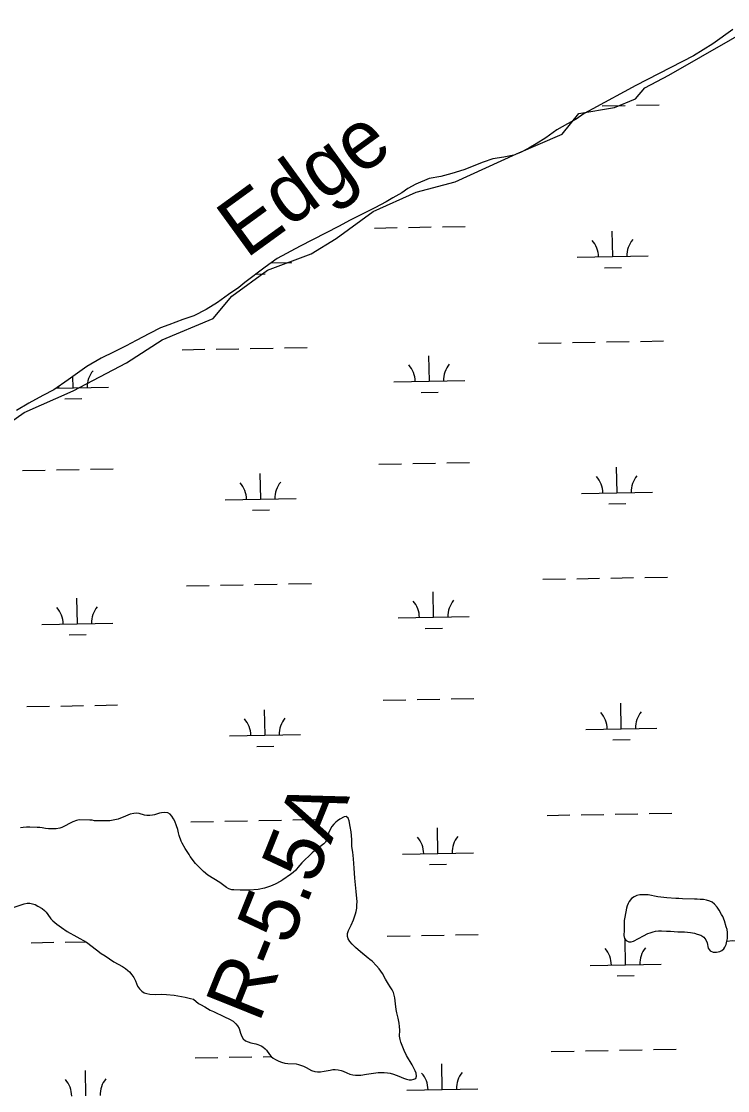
# Model space of a CAD drawing. Extents: x 3957609 to 3995875, y 234277 to 260273.
# Drawn here: x 3974455 to 3975449, y 245780 to 247286 of the extents above; entities that cross this region are included whole.
import ezdxf

# ---------------------------------------------------------------- set-up
doc = ezdxf.new("R2010")
doc.units = 0
for name, color, linetype in [('V-RIVR-EDGE', 7, 'Continuous'), ('V-RIVR-IDEN', 7, 'Continuous'), ('V-RIVR-RANG-IDEN', 7, 'Continuous'), ('V-TOPO-SHOR', 7, 'Continuous'), ('V-WETL-SWMP', 7, 'Continuous')]:
    doc.layers.add(name, color=color, linetype=linetype)

msp = doc.modelspace()

# ---------------------------------------------------------------- linework, layer by layer
at = {"layer": 'V-RIVR-EDGE'}
msp.add_lwpolyline([(3974401.927, 246695.506), (3974458.739, 246735.274), (3974527.86, 246765.574), (3974602.663, 246805.342), (3974652.846, 246837.536), (3974724.808, 246867.836), (3974751.32, 246899.082), (3974801.504, 246936.01), (3974863.05, 246958.735), (3974898.084, 246980.512), (3974950.162, 247018.387), (3975010.761, 247045.846), (3975065.68, 247060.049), (3975151.844, 247099.817), (3975216.231, 247127.277), (3975239.903, 247156.629), (3975290.087, 247165.151), (3975319.439, 247177.46), (3975332.696, 247192.61), (3975366.783, 247210.601), (3975498.397, 247286.35)], dxfattribs=at)
at = {"layer": 'V-TOPO-SHOR'}
for points in [[(3974917.453, 245989.936), (3974915.18, 245993.772), (3974914.22, 245997.044), (3974914.201, 246001.159), (3974915.584, 246005.486), (3974919.264, 246013.039), (3974922.475, 246020.445), (3974925.312, 246028.709), (3974926.293, 246032.03), (3974927.059, 246036.753), (3974927.364, 246041.717), (3974927.421, 246045.674), (3974926.16, 246060.287), (3974924.183, 246079.331), (3974923.454, 246093.235), (3974922.408, 246106.6), (3974921.533, 246115.851), (3974920.327, 246123.629), (3974919.925, 246133.492), (3974919.075, 246144.371), (3974917.558, 246152.156), (3974916.356, 246160.168), (3974915.006, 246163.524), (3974912.323, 246165.894), (3974909.212, 246165.394), (3974903.111, 246162.146), (3974900.054, 246160.016), (3974897.461, 246157.958), (3974894.706, 246155.281), (3974892.093, 246151.826), (3974890.107, 246148.519), (3974887.305, 246142.737), (3974886.944, 246139.249), (3974884.524, 246132.919), (3974882.613, 246129.534), (3974880.485, 246127.391), (3974867.46, 246117.723), (3974864.312, 246114.819), (3974849.749, 246100.671), (3974844.297, 246094.075), (3974841.061, 246090.472), (3974837.444, 246087.187), (3974833.676, 246084.216), (3974823.164, 246076.607), (3974820.03, 246074.713), (3974812.131, 246070.48), (3974805.805, 246067.854), (3974797.072, 246065.11), (3974788.198, 246063.375), (3974775.683, 246062.083), (3974762.641, 246062.04), (3974754.037, 246062.785), (3974751.013, 246062.906), (3974747.072, 246064.129), (3974743.842, 246066.193), (3974734.239, 246073.087), (3974717.542, 246083.185), (3974711.023, 246088.559), (3974699.935, 246100.053), (3974692.544, 246109.551), (3974691.033, 246112.367), (3974688.305, 246116.832), (3974685.259, 246120.989), (3974681.251, 246128.266), (3974679.822, 246131.391), (3974676.986, 246139.116), (3974676.033, 246143.089), (3974675.169, 246147.681), (3974673.305, 246152.985), (3974670.764, 246159.699), (3974669.025, 246162.906), (3974666.825, 246166.508), (3974664.231, 246169.418), (3974661.148, 246171.016), (3974656.964, 246171.542), (3974652.147, 246171.225), (3974649.032, 246170.569), (3974642.405, 246168.493), (3974639.37, 246167.915), (3974635.561, 246167.428), (3974631.446, 246167.487), (3974628.272, 246167.999), (3974620.62, 246170.285), (3974616.594, 246170.965), (3974612.863, 246170.475), (3974608.029, 246169.148), (3974601.314, 246166.295), (3974591.166, 246162.406), (3974579.413, 246160.094), (3974575.995, 246159.834), (3974561.171, 246160.049), (3974557.913, 246160.174), (3974554.351, 246160.692), (3974551.249, 246160.891), (3974535.962, 246161.267), (3974532.46, 246160.62), (3974527.309, 246158.677), (3974511.745, 246150.444), (3974508.781, 246149.477), (3974503.567, 246148.621), (3974500.231, 246148.592)], [(3974500.231, 246148.592), (3974492.938, 246148.852), (3974488.596, 246149.227), (3974484.029, 246150.069), (3974480.773, 246150.35), (3974477.05, 246150.405), (3974466.734, 246150.941), (3974461.843, 246150.935), (3974457.024, 246150.54), (3974453.446, 246150.048)], [(3975448.309, 245990.382), (3975449.149, 245994.257), (3975449.352, 245997.444), (3975449.27, 246002.498), (3975448.553, 246006.709), (3975447.599, 246010.61), (3975445, 246018.968), (3975442.759, 246025.379), (3975440.851, 246027.893), (3975437.289, 246034.244), (3975434.705, 246038.404), (3975431.106, 246042.344), (3975427.571, 246045.117), (3975424.561, 246046.717), (3975419.607, 246048.267), (3975415.416, 246048.871), (3975410.679, 246049.33), (3975406.561, 246049.467), (3975402.981, 246049.363), (3975386.036, 246049.92), (3975380.832, 246050.307), (3975376.634, 246050.368), (3975363.737, 246051.255), (3975351.163, 246052.76), (3975337.437, 246055.447), (3975333.396, 246055.738), (3975329.122, 246055.802), (3975325.851, 246055.537), (3975321.485, 246054.747), (3975317.569, 246052.936), (3975313.879, 246050.346), (3975310.866, 246046.502), (3975309.269, 246043.491), (3975307.974, 246040.167), (3975306.993, 246036.837), (3975304.476, 246024.199), (3975303.94, 246019.306), (3975303.714, 246014.489), (3975303.59, 246005.859), (3975303.09, 245998.322), (3975303.964, 245994.19), (3975306.721, 245991.193), (3975310.274, 245989.666), (3975313.461, 245989.463), (3975316.897, 245990.501), (3975330.846, 245997.999), (3975337.191, 246001.093), (3975340.32, 246002.369), (3975344.615, 246003.553), (3975347.97, 246004.28), (3975352.021, 246004.843), (3975356.379, 246005.013), (3975363.371, 246004.524), (3975369.123, 246004.44), (3975379.378, 246003.748), (3975383.345, 246003.766), (3975388.551, 246003.459), (3975396.935, 246002.56), (3975402.596, 246001.466), (3975406.549, 246000.475), (3975411.576, 245998.691), (3975415.892, 245995.908), (3975418.796, 245992.443), (3975420.444, 245988.22), (3975422.12, 245980.343), (3975425.022, 245976.722), (3975428.964, 245975.033), (3975433.783, 245974.883), (3975438.307, 245975.907), (3975441.205, 245977.265), (3975443.88, 245979.403), (3975445.704, 245981.942), (3975447.316, 245985.807), (3975448.309, 245990.382)], [(3974443.198, 246037.65), (3974458.413, 246043.018), (3974463.006, 246044.038), (3974466.812, 246044.136), (3974470.6, 246043.151), (3974473.92, 246041.861), (3974477.772, 246039.942), (3974484.084, 246036.358), (3974487.228, 246033.673), (3974489.6, 246031.232), (3974492.194, 246028.168), (3974496.374, 246022.053)], [(3974496.374, 246022.053), (3974498.816, 246019.144), (3974504.413, 246014.407), (3974511.093, 246009.421), (3974519.238, 246003.791), (3974546.655, 245988.799), (3974560.391, 245978.045), (3974567.303, 245972.976), (3974572.535, 245969.796), (3974584.987, 245961.465), (3974596.997, 245954.616), (3974601.15, 245951.995), (3974604.681, 245949.148), (3974607.055, 245947.018), (3974610.258, 245943.092), (3974612.916, 245939.094), (3974615.259, 245934.636), (3974618.177, 245927.22), (3974621.069, 245923.218), (3974624.36, 245920.066), (3974627.819, 245917.764), (3974631.604, 245916.468), (3974635.552, 245915.79), (3974643.619, 245915.362), (3974652.549, 245915.542), (3974659.066, 245915.448), (3974669.684, 245914.363), (3974685.167, 245911.575), (3974693.058, 245909.755), (3974696.921, 245908.534)], [(3974696.921, 245908.534), (3974704.134, 245902.763), (3974707.056, 245900.936), (3974712.909, 245897.823), (3974716.758, 245895.517), (3974720.764, 245893.362), (3974725.312, 245891.355), (3974740.648, 245883.682), (3974747.971, 245880.317), (3974752.899, 245877.449), (3974756.964, 245874.132), (3974759.327, 245871.148), (3974761.369, 245867.47), (3974762.559, 245863.881), (3974763.29, 245860.844), (3974765.004, 245855.851), (3974767.286, 245852.636), (3974770.432, 245850.107), (3974773.899, 245848.347), (3974777.763, 245847.282), (3974784.958, 245845.703), (3974787.897, 245844.884), (3974792.216, 245843.037), (3974794.911, 245841.601), (3974797.977, 245838.916), (3974799.964, 245836.637), (3974804.299, 245830.52), (3974806.433, 245827.929), (3974809.27, 245825.404), (3974812.735, 245823.491), (3974817.13, 245821.486), (3974820.991, 245820.11), (3974825.625, 245818.645), (3974830.196, 245817.957), (3974841.52, 245817.406), (3974844.848, 245816.736), (3974852.108, 245814.226), (3974855.807, 245812.387), (3974863.505, 245808.084), (3974867.91, 245806.777), (3974871.629, 245806.257), (3974876.211, 245806.347), (3974881.034, 245807.051), (3974889.519, 245808.79), (3974893.33, 245809.358), (3974896.668, 245809.464), (3974901.01, 245809.167), (3974905.188, 245808.176), (3974908.047, 245807.203), (3974912.901, 245804.805), (3974917.451, 245802.798), (3974921.318, 245801.886), (3974925.504, 245801.516), (3974932.65, 245801.8), (3974940.899, 245803.234), (3974957.383, 245805.323), (3974962.198, 245805.485), (3974965.688, 245805.28), (3974970.263, 245804.901), (3974973.903, 245804.305), (3974978.699, 245803.228), (3974986.186, 245800.402), (3974992.816, 245797.201), (3974997.219, 245795.74), (3975001.01, 245794.909), (3975004.19, 245794.862), (3975007.309, 245795.749), (3975010.123, 245797.104), (3975011.412, 245800.346), (3975010.693, 245804.238), (3975009.347, 245807.906), (3975005.2, 245816.27), (3974997.242, 245829.348), (3974993.772, 245836.385), (3974988.974, 245847.942), (3974988.017, 245851.682), (3974987.464, 245856.347), (3974987.516, 245865.116), (3974987.276, 245870.009), (3974986.723, 245874.752), (3974985.429, 245881.834), (3974983.444, 245889.547), (3974982.656, 245893.905), (3974981.685, 245901.915), (3974980.878, 245910.541), (3974978.889, 245917.867), (3974976.85, 245921.776), (3974974.122, 245926.241), (3974971.689, 245929.77), (3974967.597, 245936.659), (3974963.136, 245944.874), (3974958.499, 245951.616), (3974954.987, 245955.626), (3974948.638, 245962.083), (3974945.257, 245964.461), (3974943.117, 245966.664), (3974935.062, 245973.224), (3974928.924, 245978.125), (3974925.093, 245981.519), (3974920.505, 245986.243), (3974917.453, 245989.936)], [(3975448.309, 245990.382), (3975456.403, 245991.351), (3975465.715, 245991.06), (3975477.645, 245989.178), (3975501.475, 245983.71), (3975512.123, 245979.206), (3975518.109, 245976.411), (3975523.932, 245974.617)]]:
    msp.add_lwpolyline(points, dxfattribs=at)
at = {"layer": 'V-WETL-SWMP'}
for p, q in [((3975272.89, 247167.245), (3975304.885, 247167.827)), ((3975320.882, 247168.118), (3975352.877, 247168.7)), ((3974951.965, 246995.209), (3974983.96, 246995.79)), ((3974999.957, 246996.081), (3975031.952, 246996.663)), ((3975047.949, 246996.954), (3975079.944, 246997.536)), ((3975287.598, 246954.874), (3975286.943, 246990.868)), ((3975237.606, 246953.965), (3975337.589, 246955.783)), ((3974806.437, 246946.125), (3974835.764, 246946.658)), ((3975275.88, 246939.227), (3975299.876, 246939.663)), ((3974785.398, 246930.309), (3974798.051, 246930.539)), ((3975182.954, 246832.88), (3975214.949, 246833.462)), ((3975230.946, 246833.753), (3975262.941, 246834.335)), ((3975278.938, 246834.625), (3975310.933, 246835.207)), ((3975326.93, 246835.498), (3975358.925, 246836.08)), ((3974681.129, 246823.755), (3974713.124, 246824.337)), ((3974729.121, 246824.628), (3974761.116, 246825.21)), ((3974777.113, 246825.501), (3974809.108, 246826.082)), ((3974825.105, 246826.373), (3974857.1, 246826.955)), ((3975029.31, 246779.336), (3975028.656, 246815.33)), ((3974527.485, 246770.211), (3974527.198, 246786.019)), ((3974503.813, 246769.781), (3974577.477, 246771.12)), ((3974979.319, 246778.427), (3975079.302, 246780.245)), ((3974515.768, 246754.565), (3974539.764, 246755.001)), ((3975017.593, 246763.689), (3975041.589, 246764.126)), ((3974958.013, 246662.589), (3974990.008, 246663.17)), ((3975006.005, 246663.461), (3975038, 246664.043)), ((3975053.997, 246664.334), (3975085.992, 246664.916)), ((3974456.188, 246653.464), (3974488.183, 246654.046)), ((3974504.18, 246654.336), (3974536.175, 246654.918)), ((3974552.172, 246655.209), (3974584.167, 246655.791)), ((3974791.821, 246613.129), (3974791.166, 246649.123)), ((3975293.646, 246622.254), (3975292.991, 246658.248)), ((3975243.654, 246621.345), (3975343.637, 246623.163)), ((3974741.829, 246612.22), (3974841.812, 246614.038)), ((3975281.928, 246606.607), (3975305.924, 246607.043)), ((3974780.103, 246597.482), (3974804.099, 246597.919)), ((3975189.002, 246500.26), (3975220.997, 246500.842)), ((3975236.994, 246501.133), (3975268.989, 246501.715)), ((3975284.986, 246502.005), (3975316.981, 246502.587)), ((3975332.978, 246502.878), (3975364.973, 246503.46)), ((3974687.177, 246491.135), (3974719.172, 246491.717)), ((3974735.169, 246492.008), (3974767.164, 246492.59)), ((3974783.161, 246492.881), (3974815.156, 246493.462)), ((3974831.153, 246493.753), (3974863.148, 246494.335)), ((3975035.358, 246446.716), (3975034.704, 246482.71)), ((3974533.533, 246437.591), (3974532.879, 246473.585)), ((3974483.542, 246436.682), (3974583.525, 246438.5)), ((3974985.367, 246445.807), (3975085.35, 246447.625)), ((3974521.816, 246421.945), (3974545.812, 246422.381)), ((3975023.641, 246431.069), (3975047.637, 246431.506)), ((3975012.053, 246330.841), (3975044.048, 246331.423)), ((3975060.045, 246331.714), (3975092.04, 246332.296)), ((3974462.236, 246320.844), (3974494.231, 246321.426)), ((3974510.228, 246321.716), (3974542.223, 246322.298)), ((3974558.22, 246322.589), (3974590.215, 246323.171)), ((3974797.869, 246280.509), (3974797.214, 246316.503)), ((3974964.061, 246329.969), (3974996.056, 246330.55)), ((3975299.694, 246289.634), (3975299.039, 246325.628)), ((3975249.702, 246288.725), (3975349.685, 246290.543)), ((3974747.877, 246279.6), (3974847.86, 246281.418)), ((3975287.976, 246273.987), (3975311.972, 246274.423)), ((3974786.151, 246264.862), (3974810.147, 246265.299)), ((3975195.05, 246167.64), (3975227.045, 246168.222)), ((3975243.042, 246168.513), (3975275.037, 246169.095)), ((3975291.034, 246169.385), (3975323.029, 246169.967)), ((3975339.027, 246170.258), (3975371.021, 246170.84)), ((3974693.225, 246158.515), (3974725.22, 246159.097)), ((3974741.217, 246159.388), (3974773.212, 246159.97)), ((3974789.209, 246160.261), (3974821.204, 246160.842)), ((3974837.201, 246161.133), (3974869.196, 246161.715)), ((3975041.406, 246114.096), (3975040.752, 246150.09)), ((3974991.415, 246113.187), (3975091.398, 246115.005)), ((3975029.689, 246098.449), (3975053.685, 246098.886)), ((3974468.284, 245988.224), (3974500.279, 245988.806)), ((3974516.276, 245989.096), (3974545.152, 245989.621)), ((3974970.109, 245997.349), (3975002.104, 245997.93)), ((3975018.101, 245998.221), (3975050.096, 245998.803)), ((3975066.093, 245999.094), (3975098.088, 245999.676)), ((3975305.742, 245957.014), (3975305.088, 245992.967)), ((3975255.75, 245956.105), (3975355.734, 245957.923)), ((3975294.024, 245941.367), (3975318.02, 245941.803)), ((3975201.098, 245835.02), (3975233.093, 245835.602)), ((3975249.09, 245835.893), (3975281.085, 245836.475)), ((3975297.083, 245836.765), (3975329.077, 245837.347)), ((3975345.075, 245837.638), (3975377.069, 245838.22)), ((3974699.273, 245825.895), (3974731.268, 245826.477)), ((3974747.265, 245826.768), (3974779.26, 245827.35)), ((3974795.257, 245827.641), (3974806.527, 245827.846)), ((3974545.629, 245772.351), (3974544.975, 245808.345)), ((3975047.454, 245781.476), (3975046.8, 245817.47)), ((3974997.463, 245780.567), (3975097.446, 245782.385))]:
    msp.add_line(p, q, dxfattribs=at)
for points in [[(3975456.725, 247274.982), (3975428.526, 247254.619), (3975401.308, 247237.807), (3975320.244, 247195.889), (3975259.778, 247163.283), (3975247.586, 247156.329), (3975236.004, 247148.746), (3975223.966, 247141.79), (3975208.964, 247133.482), (3975193.146, 247122.395), (3975179.996, 247113.595), (3975169.212, 247107.551), (3975157.498, 247101.52), (3975148.302, 247098.088), (3975134.151, 247095.038), (3975118.922, 247092.469), (3975105.058, 247087.865), (3975078.088, 247077.405), (3975060.956, 247071.918), (3975045.397, 247067.959), (3975028.918, 247064.788), (3975010.513, 247056.994), (3974999.107, 247050.804), (3974990.495, 247044.883), (3974977.99, 247037.779), (3974968.607, 247032.179), (3974952.518, 247023.732), (3974917.852, 247006.408), (3974901.29, 246997.502), (3974847.246, 246969.454), (3974814.909, 246952.406), (3974798.298, 246940.091), (3974769.614, 246918.339), (3974760.988, 246911.489), (3974746.273, 246901.626), (3974731.068, 246890.066), (3974715.113, 246880.221), (3974697.626, 246871.639), (3974682.049, 246866.439), (3974662.253, 246858.976), (3974650.559, 246854.34), (3974635.256, 246846.656), (3974616.506, 246836.542), (3974602.292, 246829.153), (3974585.585, 246820.869), (3974567.009, 246811.993), (3974546.995, 246800.192), (3974520.678, 246781.352), (3974500.322, 246767.386), (3974485.01, 246759.082), (3974465.014, 246748.521), (3974447.81, 246738.075)], [(3974919.263, 246013.039), (3974922.475, 246020.444), (3974925.312, 246028.708), (3974926.292, 246032.031), (3974927.059, 246036.754), (3974927.364, 246041.718), (3974927.421, 246045.675), (3974926.159, 246060.286), (3974924.184, 246079.331), (3974923.455, 246093.235), (3974922.407, 246106.601), (3974921.533, 246115.85), (3974920.326, 246123.63), (3974919.926, 246133.493), (3974919.075, 246144.372), (3974917.558, 246152.156), (3974916.355, 246160.168), (3974915.006, 246163.525), (3974912.324, 246165.893), (3974909.212, 246165.394), (3974903.111, 246162.145), (3974900.053, 246160.017), (3974897.461, 246157.958), (3974894.706, 246155.282), (3974892.094, 246151.827), (3974890.106, 246148.518), (3974887.305, 246142.738), (3974886.944, 246139.25), (3974884.524, 246132.92), (3974882.612, 246129.533), (3974880.485, 246127.391), (3974867.46, 246117.722), (3974864.313, 246114.818), (3974849.748, 246100.671), (3974844.296, 246094.075), (3974841.062, 246090.473), (3974837.444, 246087.188), (3974833.675, 246084.216), (3974823.163, 246076.607), (3974820.031, 246074.712), (3974812.13, 246070.48), (3974805.805, 246067.855), (3974797.072, 246065.11), (3974788.198, 246063.376), (3974775.683, 246062.083), (3974762.642, 246062.04), (3974754.038, 246062.786), (3974751.012, 246062.907), (3974747.072, 246064.129), (3974743.842, 246066.194), (3974734.239, 246073.086), (3974717.543, 246083.186), (3974711.023, 246088.559), (3974699.936, 246100.052), (3974692.545, 246109.551), (3974691.033, 246112.367), (3974688.304, 246116.831), (3974685.259, 246120.989), (3974681.251, 246128.266), (3974679.822, 246131.392), (3974676.985, 246139.117), (3974676.033, 246143.089), (3974675.169, 246147.681), (3974673.305, 246152.986), (3974670.764, 246159.699), (3974669.025, 246162.906), (3974666.826, 246166.509), (3974664.23, 246169.418), (3974661.148, 246171.015), (3974656.964, 246171.542), (3974652.147, 246171.224), (3974649.033, 246170.57), (3974642.405, 246168.493), (3974639.37, 246167.916), (3974635.56, 246167.428), (3974631.447, 246167.488), (3974628.272, 246168), (3974620.621, 246170.284), (3974616.594, 246170.964), (3974612.862, 246170.475), (3974608.03, 246169.148), (3974601.313, 246166.296), (3974591.167, 246162.407), (3974579.413, 246160.094), (3974575.994, 246159.833), (3974561.172, 246160.048), (3974557.913, 246160.173), (3974554.351, 246160.691), (3974551.249, 246160.891), (3974535.963, 246161.268), (3974532.461, 246160.621), (3974527.31, 246158.677), (3974511.744, 246150.443), (3974508.781, 246149.477), (3974503.568, 246148.621), (3974500.23, 246148.592), (3974492.938, 246148.853), (3974488.597, 246149.227), (3974484.029, 246150.069), (3974480.773, 246150.349), (3974477.049, 246150.404)], [(3974477.049, 246150.404), (3974466.733, 246150.941), (3974461.843, 246150.935), (3974457.025, 246150.539), (3974453.447, 246150.048)], [(3974443.199, 246037.65), (3974458.413, 246043.018), (3974463.007, 246044.038), (3974466.812, 246044.137), (3974470.601, 246043.151), (3974473.92, 246041.861), (3974477.773, 246039.942), (3974484.085, 246036.358), (3974487.229, 246033.673), (3974489.599, 246031.232), (3974492.194, 246028.168), (3974496.374, 246022.053), (3974498.816, 246019.145), (3974504.413, 246014.407), (3974511.093, 246009.42), (3974519.239, 246003.791), (3974546.654, 245988.8), (3974560.391, 245978.045)], [(3974716.758, 245895.516), (3974720.763, 245893.362), (3974725.313, 245891.356), (3974740.647, 245883.682), (3974747.972, 245880.316), (3974752.898, 245877.45), (3974756.964, 245874.131), (3974759.327, 245871.147), (3974761.369, 245867.469), (3974762.559, 245863.881), (3974763.291, 245860.844), (3974765.004, 245855.851), (3974767.285, 245852.636), (3974770.431, 245850.106), (3974773.898, 245848.348), (3974777.764, 245847.283), (3974784.959, 245845.704), (3974787.897, 245844.885), (3974792.217, 245843.037), (3974794.912, 245841.601), (3974797.978, 245838.917), (3974799.963, 245836.637), (3974804.299, 245830.52), (3974806.434, 245827.928), (3974809.269, 245825.403), (3974812.735, 245823.49), (3974817.13, 245821.485), (3974820.991, 245820.11), (3974825.626, 245818.645), (3974830.196, 245817.958), (3974841.52, 245817.406), (3974844.848, 245816.736), (3974852.108, 245814.225), (3974855.807, 245812.386), (3974863.506, 245808.083), (3974867.911, 245806.777), (3974871.629, 245806.257), (3974876.21, 245806.346), (3974881.033, 245807.052), (3974889.518, 245808.791), (3974893.33, 245809.357), (3974896.669, 245809.464), (3974901.011, 245809.168), (3974905.188, 245808.176), (3974908.046, 245807.203), (3974912.901, 245804.804), (3974917.452, 245802.797), (3974921.319, 245801.887), (3974925.505, 245801.516), (3974932.65, 245801.8), (3974940.899, 245803.233), (3974957.384, 245805.322), (3974962.199, 245805.485), (3974965.689, 245805.279), (3974970.263, 245804.902), (3974973.902, 245804.306), (3974978.699, 245803.227), (3974986.187, 245800.402), (3974992.815, 245797.201), (3974997.218, 245795.74), (3975001.01, 245794.908), (3975004.191, 245794.862), (3975007.309, 245795.748), (3975010.123, 245797.105), (3975011.412, 245800.346), (3975010.692, 245804.237), (3975009.348, 245807.905), (3975005.201, 245816.27), (3974997.241, 245829.348), (3974993.772, 245836.384), (3974988.973, 245847.941), (3974988.018, 245851.681), (3974987.465, 245856.346), (3974987.515, 245865.116), (3974987.275, 245870.01), (3974986.723, 245874.752), (3974985.429, 245881.834), (3974983.445, 245889.547), (3974982.655, 245893.906), (3974981.684, 245901.914), (3974980.878, 245910.542), (3974978.889, 245917.867), (3974976.85, 245921.777), (3974974.121, 245926.241), (3974971.688, 245929.769), (3974967.597, 245936.659), (3974963.137, 245944.874), (3974958.5, 245951.616), (3974954.988, 245955.626), (3974948.639, 245962.083), (3974945.258, 245964.46), (3974943.117, 245966.665), (3974928.924, 245978.126), (3974925.092, 245981.519), (3974920.504, 245986.243), (3974917.453, 245989.935), (3974915.18, 245993.771), (3974914.219, 245997.045), (3974914.201, 246001.159), (3974915.583, 246005.486), (3974919.263, 246013.039)], [(3974560.391, 245978.045), (3974567.303, 245972.977), (3974572.535, 245969.796), (3974584.988, 245961.465), (3974596.997, 245954.616), (3974601.15, 245951.994), (3974604.68, 245949.148), (3974607.055, 245947.018), (3974610.258, 245943.091), (3974612.916, 245939.094), (3974615.258, 245934.635), (3974618.177, 245927.219), (3974621.069, 245923.219), (3974624.36, 245920.066), (3974627.82, 245917.765), (3974631.604, 245916.468), (3974635.553, 245915.79), (3974643.619, 245915.362), (3974652.548, 245915.543), (3974659.066, 245915.448), (3974669.684, 245914.363), (3974685.167, 245911.576), (3974693.058, 245909.754), (3974696.921, 245908.534), (3974704.134, 245902.763), (3974707.056, 245900.935), (3974712.91, 245897.823), (3974716.758, 245895.516)]]:
    msp.add_lwpolyline(points, dxfattribs=at)
msp.add_lwpolyline([(3975448.309, 245990.382), (3975449.15, 245994.258), (3975449.352, 245997.443), (3975449.27, 246002.499), (3975448.553, 246006.708), (3975447.599, 246010.611), (3975444.999, 246018.969), (3975442.759, 246025.378), (3975440.851, 246027.894), (3975437.289, 246034.245), (3975434.705, 246038.404), (3975431.107, 246042.345), (3975427.571, 246045.118), (3975424.561, 246046.717), (3975419.607, 246048.266), (3975415.416, 246048.871), (3975410.679, 246049.329), (3975406.56, 246049.467), (3975402.981, 246049.363), (3975386.036, 246049.92), (3975380.832, 246050.307), (3975376.634, 246050.368), (3975363.738, 246051.255), (3975351.162, 246052.76), (3975337.436, 246055.447), (3975333.397, 246055.739), (3975329.121, 246055.801), (3975325.851, 246055.538), (3975321.485, 246054.746), (3975317.57, 246052.936), (3975313.878, 246050.346), (3975310.867, 246046.502), (3975309.268, 246043.492), (3975307.975, 246040.167), (3975306.994, 246036.837), (3975304.477, 246024.198), (3975303.94, 246019.307), (3975303.714, 246014.489), (3975303.589, 246005.859), (3975303.09, 245998.323), (3975303.964, 245994.189), (3975306.72, 245991.194), (3975310.274, 245989.665), (3975313.46, 245989.463), (3975316.897, 245990.502), (3975330.847, 245997.998), (3975337.191, 246001.094), (3975340.32, 246002.37), (3975344.615, 246003.552), (3975347.969, 246004.281), (3975352.021, 246004.844), (3975356.378, 246005.014), (3975363.37, 246004.524), (3975369.123, 246004.44), (3975379.378, 246003.747), (3975383.344, 246003.767), (3975388.55, 246003.458), (3975396.935, 246002.559), (3975402.596, 246001.466), (3975406.548, 246000.475), (3975411.577, 245998.691), (3975415.891, 245995.907), (3975418.796, 245992.443), (3975420.445, 245988.22), (3975422.119, 245980.342), (3975425.022, 245976.722), (3975428.963, 245975.032), (3975433.783, 245974.884), (3975438.308, 245975.907), (3975441.205, 245977.265), (3975443.88, 245979.403), (3975445.705, 245981.943), (3975447.317, 245985.808)], close=True, dxfattribs=at)
for centre, start, end in [((3975232.355, 246954.344), 0.269879, 41.813537), ((3975342.823, 246956.353), 140.269876, 181.813534), ((3974974.068, 246778.806), 0.269879, 41.813537), ((3975084.535, 246780.815), 140.269876, 181.813534), ((3974582.71, 246771.69), 140.269876, 181.813534), ((3974472.243, 246769.682), 0.269879, 4.161481), ((3974736.578, 246612.599), 0.269879, 41.813537), ((3974847.046, 246614.608), 140.269876, 181.813534), ((3975238.403, 246621.724), 0.269879, 41.813537), ((3975348.871, 246623.733), 140.269876, 181.813534), ((3974980.116, 246446.186), 0.269879, 41.813537), ((3975090.583, 246448.195), 140.269876, 181.813534), ((3974478.291, 246437.062), 0.269879, 41.813537), ((3974588.758, 246439.07), 140.269876, 181.813534), ((3974742.626, 246279.979), 0.269879, 41.813537), ((3974853.094, 246281.988), 140.269876, 181.813534), ((3975244.451, 246289.104), 0.269879, 41.813537), ((3975354.919, 246291.113), 140.269876, 181.813534), ((3974986.164, 246113.566), 0.269879, 41.813537), ((3975096.632, 246115.575), 140.269876, 181.813534), ((3975250.499, 245956.484), 0.269879, 41.813537), ((3975360.967, 245958.493), 140.269876, 181.813534), ((3974992.212, 245780.946), 0.269879, 41.813537), ((3975102.68, 245782.955), 140.269876, 181.813534), ((3974490.387, 245771.822), 0.269879, 41.813537), ((3974600.855, 245773.83), 140.269876, 181.813534)]:
    msp.add_arc(centre, 35.246, start, end, dxfattribs=at)

# ---------------------------------------------------------------- texts
at = {"layer": 'V-RIVR-IDEN'}
msp.add_text('Edge', height=82.9998, rotation=36.027373, dxfattribs=at).set_placement((3974771.117, 246951.229))
at = {"layer": 'V-RIVR-RANG-IDEN'}
msp.add_text('R-5.5A', height=83, rotation=68.11876, dxfattribs=at).set_placement((3974789.177, 245873.754))

doc.saveas('drawing.dxf')
